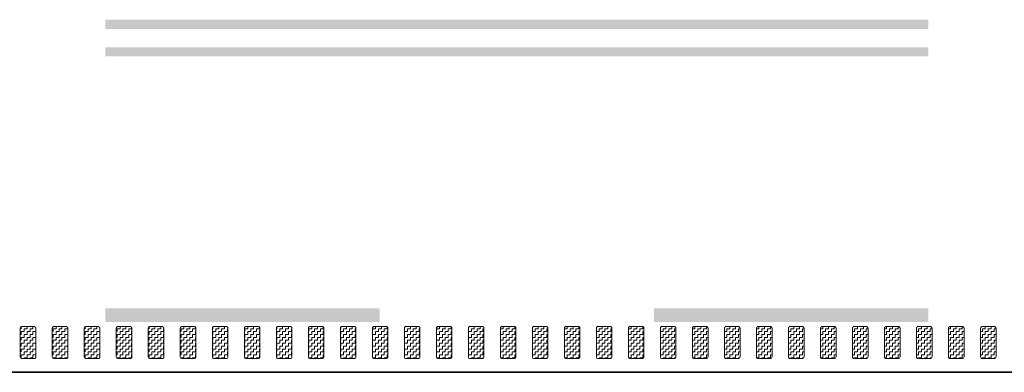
# Model space of a CAD drawing. Header units: metres. Extents: x -699 to 2316, y -1199 to 781.
# Tile 537 of 593: x 1157 to 1168, y -262 to -258. Entities that reach past the tile are written whole.
import ezdxf

# ---------------------------------------------------------------- set-up
doc = ezdxf.new("R2010")
doc.units = ezdxf.units.M
doc.linetypes.add('VW-3-3_STREEP', pattern=[6, 3, -3])
doc.linetypes.add('VW-9-3_STREEP', pattern=[12, 9, -3])
for name, color, linetype, lineweight in [('N-WA-VW-MARKERING_DYNAMISCH-G', 7, 'Continuous', 35), ('N-WE-VH-KANTVERHARDING-G', 210, 'Continuous', 35), ('N-WE-VW-MARKERING_LANGS_STREEP_33-G', 7, 'VW-3-3_STREEP', 13), ('N-WE-VW-MARKERING_LANGS_STREEP_93-G', 7, 'VW-9-3_STREEP', 13)]:
    doc.layers.add(name, color=color, linetype=linetype, lineweight=lineweight)
pattern_1 = [(180, (362.03036, 0), (-0.03175, -0.03175), [0.03175, -0.03175]), (270, (361.99861, 0), (0.03175, -0.03175), [0.03175, -0.03175])]

msp = doc.modelspace()

# ---------------------------------------------------------------- hatches: boundary and pattern name
at = {"layer": 'N-WA-VW-MARKERING_DYNAMISCH-G', "lineweight": 9}
h = msp.add_hatch(dxfattribs=at)
h.set_pattern_fill('ZIGZAG', color=8, scale=0.01, angle=180, style=0)
h.set_pattern_definition(pattern_1)
edge = h.paths.add_edge_path()
edge.add_line((1156.9321, -261.5327), (1157.0621, -261.5327))
edge.add_arc((1157.0621, -261.5527), 0.02, 0, 90, ccw=False)
edge.add_line((1157.0821, -261.5527), (1157.0821, -261.8627))
edge.add_arc((1157.0621, -261.8627), 0.02, 270, 360, ccw=False)
edge.add_line((1157.0621, -261.8827), (1156.9321, -261.8827))
edge.add_arc((1156.9321, -261.8627), 0.02, 180, 270, ccw=False)
edge.add_line((1156.9121, -261.8627), (1156.9121, -261.5527))
edge.add_arc((1156.9321, -261.5527), 0.02, 90, 180, ccw=False)
h = msp.add_hatch(dxfattribs=at)
h.set_pattern_fill('ZIGZAG', color=8, scale=0.01, angle=180, style=0)
h.set_pattern_definition(pattern_1)
edge = h.paths.add_edge_path()
edge.add_line((1157.2821, -261.5327), (1157.4121, -261.5327))
edge.add_arc((1157.4121, -261.5527), 0.02, 0, 90, ccw=False)
edge.add_line((1157.4321, -261.5527), (1157.4321, -261.8627))
edge.add_arc((1157.4121, -261.8627), 0.02, 270, 360, ccw=False)
edge.add_line((1157.4121, -261.8827), (1157.2821, -261.8827))
edge.add_arc((1157.2821, -261.8627), 0.02, 180, 270, ccw=False)
edge.add_line((1157.2621, -261.8627), (1157.2621, -261.5527))
edge.add_arc((1157.2821, -261.5527), 0.02, 90, 180, ccw=False)
h = msp.add_hatch(dxfattribs=at)
h.set_pattern_fill('ZIGZAG', color=8, scale=0.01, angle=180, style=0)
h.set_pattern_definition(pattern_1)
edge = h.paths.add_edge_path()
edge.add_line((1157.6321, -261.5327), (1157.7621, -261.5327))
edge.add_arc((1157.7621, -261.5527), 0.02, 0, 90, ccw=False)
edge.add_line((1157.7821, -261.5527), (1157.7821, -261.8627))
edge.add_arc((1157.7621, -261.8627), 0.02, 270, 360, ccw=False)
edge.add_line((1157.7621, -261.8827), (1157.6321, -261.8827))
edge.add_arc((1157.6321, -261.8627), 0.02, 180, 270, ccw=False)
edge.add_line((1157.6121, -261.8627), (1157.6121, -261.5527))
edge.add_arc((1157.6321, -261.5527), 0.02, 90, 180, ccw=False)
h = msp.add_hatch(dxfattribs=at)
h.set_pattern_fill('ZIGZAG', color=8, scale=0.01, angle=180, style=0)
h.set_pattern_definition(pattern_1)
edge = h.paths.add_edge_path()
edge.add_line((1157.9821, -261.5327), (1158.1121, -261.5327))
edge.add_arc((1158.1121, -261.5527), 0.02, 0, 90, ccw=False)
edge.add_line((1158.1321, -261.5527), (1158.1321, -261.8627))
edge.add_arc((1158.1121, -261.8627), 0.02, 270, 360, ccw=False)
edge.add_line((1158.1121, -261.8827), (1157.9821, -261.8827))
edge.add_arc((1157.9821, -261.8627), 0.02, 180, 270, ccw=False)
edge.add_line((1157.9621, -261.8627), (1157.9621, -261.5527))
edge.add_arc((1157.9821, -261.5527), 0.02, 90, 180, ccw=False)
h = msp.add_hatch(dxfattribs=at)
h.set_pattern_fill('ZIGZAG', color=8, scale=0.01, angle=180, style=0)
h.set_pattern_definition(pattern_1)
edge = h.paths.add_edge_path()
edge.add_line((1158.3321, -261.5327), (1158.4621, -261.5327))
edge.add_arc((1158.4621, -261.5527), 0.02, 0, 90, ccw=False)
edge.add_line((1158.4821, -261.5527), (1158.4821, -261.8627))
edge.add_arc((1158.4621, -261.8627), 0.02, 270, 360, ccw=False)
edge.add_line((1158.4621, -261.8827), (1158.3321, -261.8827))
edge.add_arc((1158.3321, -261.8627), 0.02, 180, 270, ccw=False)
edge.add_line((1158.3121, -261.8627), (1158.3121, -261.5527))
edge.add_arc((1158.3321, -261.5527), 0.02, 90, 180, ccw=False)
h = msp.add_hatch(dxfattribs=at)
h.set_pattern_fill('ZIGZAG', color=8, scale=0.01, angle=180, style=0)
h.set_pattern_definition(pattern_1)
edge = h.paths.add_edge_path()
edge.add_line((1158.6821, -261.5327), (1158.8121, -261.5327))
edge.add_arc((1158.8121, -261.5527), 0.02, 0, 90, ccw=False)
edge.add_line((1158.8321, -261.5527), (1158.8321, -261.8627))
edge.add_arc((1158.8121, -261.8627), 0.02, 270, 360, ccw=False)
edge.add_line((1158.8121, -261.8827), (1158.6821, -261.8827))
edge.add_arc((1158.6821, -261.8627), 0.02, 180, 270, ccw=False)
edge.add_line((1158.6621, -261.8627), (1158.6621, -261.5527))
edge.add_arc((1158.6821, -261.5527), 0.02, 90, 180, ccw=False)
h = msp.add_hatch(dxfattribs=at)
h.set_pattern_fill('ZIGZAG', color=8, scale=0.01, angle=180, style=0)
h.set_pattern_definition(pattern_1)
edge = h.paths.add_edge_path()
edge.add_line((1159.0321, -261.5327), (1159.1621, -261.5327))
edge.add_arc((1159.1621, -261.5527), 0.02, 0, 90, ccw=False)
edge.add_line((1159.1821, -261.5527), (1159.1821, -261.8627))
edge.add_arc((1159.1621, -261.8627), 0.02, 270, 360, ccw=False)
edge.add_line((1159.1621, -261.8827), (1159.0321, -261.8827))
edge.add_arc((1159.0321, -261.8627), 0.02, 180, 270, ccw=False)
edge.add_line((1159.0121, -261.8627), (1159.0121, -261.5527))
edge.add_arc((1159.0321, -261.5527), 0.02, 90, 180, ccw=False)
h = msp.add_hatch(dxfattribs=at)
h.set_pattern_fill('ZIGZAG', color=8, scale=0.01, angle=180, style=0)
h.set_pattern_definition(pattern_1)
edge = h.paths.add_edge_path()
edge.add_line((1159.3821, -261.5327), (1159.5121, -261.5327))
edge.add_arc((1159.5121, -261.5527), 0.02, 0, 90, ccw=False)
edge.add_line((1159.5321, -261.5527), (1159.5321, -261.8627))
edge.add_arc((1159.5121, -261.8627), 0.02, 270, 360, ccw=False)
edge.add_line((1159.5121, -261.8827), (1159.3821, -261.8827))
edge.add_arc((1159.3821, -261.8627), 0.02, 180, 270, ccw=False)
edge.add_line((1159.3621, -261.8627), (1159.3621, -261.5527))
edge.add_arc((1159.3821, -261.5527), 0.02, 90, 180, ccw=False)
h = msp.add_hatch(dxfattribs=at)
h.set_pattern_fill('ZIGZAG', color=8, scale=0.01, angle=180, style=0)
h.set_pattern_definition(pattern_1)
edge = h.paths.add_edge_path()
edge.add_line((1159.7321, -261.5327), (1159.8621, -261.5327))
edge.add_arc((1159.8621, -261.5527), 0.02, 0, 90, ccw=False)
edge.add_line((1159.8821, -261.5527), (1159.8821, -261.8627))
edge.add_arc((1159.8621, -261.8627), 0.02, 270, 360, ccw=False)
edge.add_line((1159.8621, -261.8827), (1159.7321, -261.8827))
edge.add_arc((1159.7321, -261.8627), 0.02, 180, 270, ccw=False)
edge.add_line((1159.7121, -261.8627), (1159.7121, -261.5527))
edge.add_arc((1159.7321, -261.5527), 0.02, 90, 180, ccw=False)
h = msp.add_hatch(dxfattribs=at)
h.set_pattern_fill('ZIGZAG', color=8, scale=0.01, angle=180, style=0)
h.set_pattern_definition(pattern_1)
edge = h.paths.add_edge_path()
edge.add_line((1160.0821, -261.5327), (1160.2121, -261.5327))
edge.add_arc((1160.2121, -261.5527), 0.02, 0, 90, ccw=False)
edge.add_line((1160.2321, -261.5527), (1160.2321, -261.8627))
edge.add_arc((1160.2121, -261.8627), 0.02, 270, 360, ccw=False)
edge.add_line((1160.2121, -261.8827), (1160.0821, -261.8827))
edge.add_arc((1160.0821, -261.8627), 0.02, 180, 270, ccw=False)
edge.add_line((1160.0621, -261.8627), (1160.0621, -261.5527))
edge.add_arc((1160.0821, -261.5527), 0.02, 90, 180, ccw=False)
h = msp.add_hatch(dxfattribs=at)
h.set_pattern_fill('ZIGZAG', color=8, scale=0.01, angle=180, style=0)
h.set_pattern_definition(pattern_1)
edge = h.paths.add_edge_path()
edge.add_line((1160.4321, -261.5327), (1160.5621, -261.5327))
edge.add_arc((1160.5621, -261.5527), 0.02, 0, 90, ccw=False)
edge.add_line((1160.5821, -261.5527), (1160.5821, -261.8627))
edge.add_arc((1160.5621, -261.8627), 0.02, 270, 360, ccw=False)
edge.add_line((1160.5621, -261.8827), (1160.4321, -261.8827))
edge.add_arc((1160.4321, -261.8627), 0.02, 180, 270, ccw=False)
edge.add_line((1160.4121, -261.8627), (1160.4121, -261.5527))
edge.add_arc((1160.4321, -261.5527), 0.02, 90, 180, ccw=False)
h = msp.add_hatch(dxfattribs=at)
h.set_pattern_fill('ZIGZAG', color=8, scale=0.01, angle=180, style=0)
h.set_pattern_definition(pattern_1)
edge = h.paths.add_edge_path()
edge.add_line((1160.7821, -261.5327), (1160.9121, -261.5327))
edge.add_arc((1160.9121, -261.5527), 0.02, 0, 90, ccw=False)
edge.add_line((1160.9321, -261.5527), (1160.9321, -261.8627))
edge.add_arc((1160.9121, -261.8627), 0.02, 270, 360, ccw=False)
edge.add_line((1160.9121, -261.8827), (1160.7821, -261.8827))
edge.add_arc((1160.7821, -261.8627), 0.02, 180, 270, ccw=False)
edge.add_line((1160.7621, -261.8627), (1160.7621, -261.5527))
edge.add_arc((1160.7821, -261.5527), 0.02, 90, 180, ccw=False)
h = msp.add_hatch(dxfattribs=at)
h.set_pattern_fill('ZIGZAG', color=8, scale=0.01, angle=180, style=0)
h.set_pattern_definition(pattern_1)
edge = h.paths.add_edge_path()
edge.add_line((1161.1321, -261.5327), (1161.2621, -261.5327))
edge.add_arc((1161.2621, -261.5527), 0.02, 0, 90, ccw=False)
edge.add_line((1161.2821, -261.5527), (1161.2821, -261.8627))
edge.add_arc((1161.2621, -261.8627), 0.02, 270, 360, ccw=False)
edge.add_line((1161.2621, -261.8827), (1161.1321, -261.8827))
edge.add_arc((1161.1321, -261.8627), 0.02, 180, 270, ccw=False)
edge.add_line((1161.1121, -261.8627), (1161.1121, -261.5527))
edge.add_arc((1161.1321, -261.5527), 0.02, 90, 180, ccw=False)
h = msp.add_hatch(dxfattribs=at)
h.set_pattern_fill('ZIGZAG', color=8, scale=0.01, angle=180, style=0)
h.set_pattern_definition(pattern_1)
edge = h.paths.add_edge_path()
edge.add_line((1161.4821, -261.5327), (1161.6121, -261.5327))
edge.add_arc((1161.6121, -261.5527), 0.02, 0, 90, ccw=False)
edge.add_line((1161.6321, -261.5527), (1161.6321, -261.8627))
edge.add_arc((1161.6121, -261.8627), 0.02, 270, 360, ccw=False)
edge.add_line((1161.6121, -261.8827), (1161.4821, -261.8827))
edge.add_arc((1161.4821, -261.8627), 0.02, 180, 270, ccw=False)
edge.add_line((1161.4621, -261.8627), (1161.4621, -261.5527))
edge.add_arc((1161.4821, -261.5527), 0.02, 90, 180, ccw=False)
h = msp.add_hatch(dxfattribs=at)
h.set_pattern_fill('ZIGZAG', color=8, scale=0.01, angle=180, style=0)
h.set_pattern_definition(pattern_1)
edge = h.paths.add_edge_path()
edge.add_line((1161.8321, -261.5327), (1161.9621, -261.5327))
edge.add_arc((1161.9621, -261.5527), 0.02, 0, 90, ccw=False)
edge.add_line((1161.9821, -261.5527), (1161.9821, -261.8627))
edge.add_arc((1161.9621, -261.8627), 0.02, 270, 360, ccw=False)
edge.add_line((1161.9621, -261.8827), (1161.8321, -261.8827))
edge.add_arc((1161.8321, -261.8627), 0.02, 180, 270, ccw=False)
edge.add_line((1161.8121, -261.8627), (1161.8121, -261.5527))
edge.add_arc((1161.8321, -261.5527), 0.02, 90, 180, ccw=False)
h = msp.add_hatch(dxfattribs=at)
h.set_pattern_fill('ZIGZAG', color=8, scale=0.01, angle=180, style=0)
h.set_pattern_definition(pattern_1)
edge = h.paths.add_edge_path()
edge.add_line((1162.1821, -261.5327), (1162.3121, -261.5327))
edge.add_arc((1162.3121, -261.5527), 0.02, 0, 90, ccw=False)
edge.add_line((1162.3321, -261.5527), (1162.3321, -261.8627))
edge.add_arc((1162.3121, -261.8627), 0.02, 270, 360, ccw=False)
edge.add_line((1162.3121, -261.8827), (1162.1821, -261.8827))
edge.add_arc((1162.1821, -261.8627), 0.02, 180, 270, ccw=False)
edge.add_line((1162.1621, -261.8627), (1162.1621, -261.5527))
edge.add_arc((1162.1821, -261.5527), 0.02, 90, 180, ccw=False)
h = msp.add_hatch(dxfattribs=at)
h.set_pattern_fill('ZIGZAG', color=8, scale=0.01, angle=180, style=0)
h.set_pattern_definition(pattern_1)
edge = h.paths.add_edge_path()
edge.add_line((1162.5321, -261.5327), (1162.6621, -261.5327))
edge.add_arc((1162.6621, -261.5527), 0.02, 0, 90, ccw=False)
edge.add_line((1162.6821, -261.5527), (1162.6821, -261.8627))
edge.add_arc((1162.6621, -261.8627), 0.02, 270, 360, ccw=False)
edge.add_line((1162.6621, -261.8827), (1162.5321, -261.8827))
edge.add_arc((1162.5321, -261.8627), 0.02, 180, 270, ccw=False)
edge.add_line((1162.5121, -261.8627), (1162.5121, -261.5527))
edge.add_arc((1162.5321, -261.5527), 0.02, 90, 180, ccw=False)
h = msp.add_hatch(dxfattribs=at)
h.set_pattern_fill('ZIGZAG', color=8, scale=0.01, angle=180, style=0)
h.set_pattern_definition(pattern_1)
edge = h.paths.add_edge_path()
edge.add_line((1162.8821, -261.5327), (1163.0121, -261.5327))
edge.add_arc((1163.0121, -261.5527), 0.02, 0, 90, ccw=False)
edge.add_line((1163.0321, -261.5527), (1163.0321, -261.8627))
edge.add_arc((1163.0121, -261.8627), 0.02, 270, 360, ccw=False)
edge.add_line((1163.0121, -261.8827), (1162.8821, -261.8827))
edge.add_arc((1162.8821, -261.8627), 0.02, 180, 270, ccw=False)
edge.add_line((1162.8621, -261.8627), (1162.8621, -261.5527))
edge.add_arc((1162.8821, -261.5527), 0.02, 90, 180, ccw=False)
h = msp.add_hatch(dxfattribs=at)
h.set_pattern_fill('ZIGZAG', color=8, scale=0.01, angle=180, style=0)
h.set_pattern_definition(pattern_1)
edge = h.paths.add_edge_path()
edge.add_line((1163.2321, -261.5327), (1163.3621, -261.5327))
edge.add_arc((1163.3621, -261.5527), 0.02, 0, 90, ccw=False)
edge.add_line((1163.3821, -261.5527), (1163.3821, -261.8627))
edge.add_arc((1163.3621, -261.8627), 0.02, 270, 360, ccw=False)
edge.add_line((1163.3621, -261.8827), (1163.2321, -261.8827))
edge.add_arc((1163.2321, -261.8627), 0.02, 180, 270, ccw=False)
edge.add_line((1163.2121, -261.8627), (1163.2121, -261.5527))
edge.add_arc((1163.2321, -261.5527), 0.02, 90, 180, ccw=False)
h = msp.add_hatch(dxfattribs=at)
h.set_pattern_fill('ZIGZAG', color=8, scale=0.01, angle=180, style=0)
h.set_pattern_definition(pattern_1)
edge = h.paths.add_edge_path()
edge.add_line((1163.5821, -261.5327), (1163.7121, -261.5327))
edge.add_arc((1163.7121, -261.5527), 0.02, 0, 90, ccw=False)
edge.add_line((1163.7321, -261.5527), (1163.7321, -261.8627))
edge.add_arc((1163.7121, -261.8627), 0.02, 270, 360, ccw=False)
edge.add_line((1163.7121, -261.8827), (1163.5821, -261.8827))
edge.add_arc((1163.5821, -261.8627), 0.02, 180, 270, ccw=False)
edge.add_line((1163.5621, -261.8627), (1163.5621, -261.5527))
edge.add_arc((1163.5821, -261.5527), 0.02, 90, 180, ccw=False)
h = msp.add_hatch(dxfattribs=at)
h.set_pattern_fill('ZIGZAG', color=8, scale=0.01, angle=180, style=0)
h.set_pattern_definition(pattern_1)
edge = h.paths.add_edge_path()
edge.add_line((1163.9321, -261.5327), (1164.0621, -261.5327))
edge.add_arc((1164.0621, -261.5527), 0.02, 0, 90, ccw=False)
edge.add_line((1164.0821, -261.5527), (1164.0821, -261.8627))
edge.add_arc((1164.0621, -261.8627), 0.02, 270, 360, ccw=False)
edge.add_line((1164.0621, -261.8827), (1163.9321, -261.8827))
edge.add_arc((1163.9321, -261.8627), 0.02, 180, 270, ccw=False)
edge.add_line((1163.9121, -261.8627), (1163.9121, -261.5527))
edge.add_arc((1163.9321, -261.5527), 0.02, 90, 180, ccw=False)
h = msp.add_hatch(dxfattribs=at)
h.set_pattern_fill('ZIGZAG', color=8, scale=0.01, angle=180, style=0)
h.set_pattern_definition(pattern_1)
edge = h.paths.add_edge_path()
edge.add_line((1164.2821, -261.5327), (1164.4121, -261.5327))
edge.add_arc((1164.4121, -261.5527), 0.02, 0, 90, ccw=False)
edge.add_line((1164.4321, -261.5527), (1164.4321, -261.8627))
edge.add_arc((1164.4121, -261.8627), 0.02, 270, 360, ccw=False)
edge.add_line((1164.4121, -261.8827), (1164.2821, -261.8827))
edge.add_arc((1164.2821, -261.8627), 0.02, 180, 270, ccw=False)
edge.add_line((1164.2621, -261.8627), (1164.2621, -261.5527))
edge.add_arc((1164.2821, -261.5527), 0.02, 90, 180, ccw=False)
h = msp.add_hatch(dxfattribs=at)
h.set_pattern_fill('ZIGZAG', color=8, scale=0.01, angle=180, style=0)
h.set_pattern_definition(pattern_1)
edge = h.paths.add_edge_path()
edge.add_line((1164.6321, -261.5327), (1164.7621, -261.5327))
edge.add_arc((1164.7621, -261.5527), 0.02, 0, 90, ccw=False)
edge.add_line((1164.7821, -261.5527), (1164.7821, -261.8627))
edge.add_arc((1164.7621, -261.8627), 0.02, 270, 360, ccw=False)
edge.add_line((1164.7621, -261.8827), (1164.6321, -261.8827))
edge.add_arc((1164.6321, -261.8627), 0.02, 180, 270, ccw=False)
edge.add_line((1164.6121, -261.8627), (1164.6121, -261.5527))
edge.add_arc((1164.6321, -261.5527), 0.02, 90, 180, ccw=False)
h = msp.add_hatch(dxfattribs=at)
h.set_pattern_fill('ZIGZAG', color=8, scale=0.01, angle=180, style=0)
h.set_pattern_definition(pattern_1)
edge = h.paths.add_edge_path()
edge.add_line((1164.9821, -261.5327), (1165.1121, -261.5327))
edge.add_arc((1165.1121, -261.5527), 0.02, 0, 90, ccw=False)
edge.add_line((1165.1321, -261.5527), (1165.1321, -261.8627))
edge.add_arc((1165.1121, -261.8627), 0.02, 270, 360, ccw=False)
edge.add_line((1165.1121, -261.8827), (1164.9821, -261.8827))
edge.add_arc((1164.9821, -261.8627), 0.02, 180, 270, ccw=False)
edge.add_line((1164.9621, -261.8627), (1164.9621, -261.5527))
edge.add_arc((1164.9821, -261.5527), 0.02, 90, 180, ccw=False)
h = msp.add_hatch(dxfattribs=at)
h.set_pattern_fill('ZIGZAG', color=8, scale=0.01, angle=180, style=0)
h.set_pattern_definition(pattern_1)
edge = h.paths.add_edge_path()
edge.add_line((1165.3321, -261.5327), (1165.4621, -261.5327))
edge.add_arc((1165.4621, -261.5527), 0.02, 0, 90, ccw=False)
edge.add_line((1165.4821, -261.5527), (1165.4821, -261.8627))
edge.add_arc((1165.4621, -261.8627), 0.02, 270, 360, ccw=False)
edge.add_line((1165.4621, -261.8827), (1165.3321, -261.8827))
edge.add_arc((1165.3321, -261.8627), 0.02, 180, 270, ccw=False)
edge.add_line((1165.3121, -261.8627), (1165.3121, -261.5527))
edge.add_arc((1165.3321, -261.5527), 0.02, 90, 180, ccw=False)
h = msp.add_hatch(dxfattribs=at)
h.set_pattern_fill('ZIGZAG', color=8, scale=0.01, angle=180, style=0)
h.set_pattern_definition(pattern_1)
edge = h.paths.add_edge_path()
edge.add_line((1165.6821, -261.5327), (1165.8121, -261.5327))
edge.add_arc((1165.8121, -261.5527), 0.02, 0, 90, ccw=False)
edge.add_line((1165.8321, -261.5527), (1165.8321, -261.8627))
edge.add_arc((1165.8121, -261.8627), 0.02, 270, 360, ccw=False)
edge.add_line((1165.8121, -261.8827), (1165.6821, -261.8827))
edge.add_arc((1165.6821, -261.8627), 0.02, 180, 270, ccw=False)
edge.add_line((1165.6621, -261.8627), (1165.6621, -261.5527))
edge.add_arc((1165.6821, -261.5527), 0.02, 90, 180, ccw=False)
h = msp.add_hatch(dxfattribs=at)
h.set_pattern_fill('ZIGZAG', color=8, scale=0.01, angle=180, style=0)
h.set_pattern_definition(pattern_1)
edge = h.paths.add_edge_path()
edge.add_line((1166.0321, -261.5327), (1166.1621, -261.5327))
edge.add_arc((1166.1621, -261.5527), 0.02, 0, 90, ccw=False)
edge.add_line((1166.1821, -261.5527), (1166.1821, -261.8627))
edge.add_arc((1166.1621, -261.8627), 0.02, 270, 360, ccw=False)
edge.add_line((1166.1621, -261.8827), (1166.0321, -261.8827))
edge.add_arc((1166.0321, -261.8627), 0.02, 180, 270, ccw=False)
edge.add_line((1166.0121, -261.8627), (1166.0121, -261.5527))
edge.add_arc((1166.0321, -261.5527), 0.02, 90, 180, ccw=False)
h = msp.add_hatch(dxfattribs=at)
h.set_pattern_fill('ZIGZAG', color=8, scale=0.01, angle=180, style=0)
h.set_pattern_definition(pattern_1)
edge = h.paths.add_edge_path()
edge.add_line((1166.3821, -261.5327), (1166.5121, -261.5327))
edge.add_arc((1166.5121, -261.5527), 0.02, 0, 90, ccw=False)
edge.add_line((1166.5321, -261.5527), (1166.5321, -261.8627))
edge.add_arc((1166.5121, -261.8627), 0.02, 270, 360, ccw=False)
edge.add_line((1166.5121, -261.8827), (1166.3821, -261.8827))
edge.add_arc((1166.3821, -261.8627), 0.02, 180, 270, ccw=False)
edge.add_line((1166.3621, -261.8627), (1166.3621, -261.5527))
edge.add_arc((1166.3821, -261.5527), 0.02, 90, 180, ccw=False)
h = msp.add_hatch(dxfattribs=at)
h.set_pattern_fill('ZIGZAG', color=8, scale=0.01, angle=180, style=0)
h.set_pattern_definition(pattern_1)
edge = h.paths.add_edge_path()
edge.add_line((1166.7321, -261.5327), (1166.8621, -261.5327))
edge.add_arc((1166.8621, -261.5527), 0.02, 0, 90, ccw=False)
edge.add_line((1166.8821, -261.5527), (1166.8821, -261.8627))
edge.add_arc((1166.8621, -261.8627), 0.02, 270, 360, ccw=False)
edge.add_line((1166.8621, -261.8827), (1166.7321, -261.8827))
edge.add_arc((1166.7321, -261.8627), 0.02, 180, 270, ccw=False)
edge.add_line((1166.7121, -261.8627), (1166.7121, -261.5527))
edge.add_arc((1166.7321, -261.5527), 0.02, 90, 180, ccw=False)
h = msp.add_hatch(dxfattribs=at)
h.set_pattern_fill('ZIGZAG', color=8, scale=0.01, angle=180, style=0)
h.set_pattern_definition(pattern_1)
edge = h.paths.add_edge_path()
edge.add_line((1167.0821, -261.5327), (1167.2121, -261.5327))
edge.add_arc((1167.2121, -261.5527), 0.02, 0, 90, ccw=False)
edge.add_line((1167.2321, -261.5527), (1167.2321, -261.8627))
edge.add_arc((1167.2121, -261.8627), 0.02, 270, 360, ccw=False)
edge.add_line((1167.2121, -261.8827), (1167.0821, -261.8827))
edge.add_arc((1167.0821, -261.8627), 0.02, 180, 270, ccw=False)
edge.add_line((1167.0621, -261.8627), (1167.0621, -261.5527))
edge.add_arc((1167.0821, -261.5527), 0.02, 90, 180, ccw=False)
h = msp.add_hatch(dxfattribs=at)
h.set_pattern_fill('ZIGZAG', color=8, scale=0.01, angle=180, style=0)
h.set_pattern_definition(pattern_1)
edge = h.paths.add_edge_path()
edge.add_line((1167.4321, -261.5327), (1167.5621, -261.5327))
edge.add_arc((1167.5621, -261.5527), 0.02, 0, 90, ccw=False)
edge.add_line((1167.5821, -261.5527), (1167.5821, -261.8627))
edge.add_arc((1167.5621, -261.8627), 0.02, 270, 360, ccw=False)
edge.add_line((1167.5621, -261.8827), (1167.4321, -261.8827))
edge.add_arc((1167.4321, -261.8627), 0.02, 180, 270, ccw=False)
edge.add_line((1167.4121, -261.8627), (1167.4121, -261.5527))
edge.add_arc((1167.4321, -261.5527), 0.02, 90, 180, ccw=False)

# ---------------------------------------------------------------- linework, layer by layer
at = {"layer": 'N-WA-VW-MARKERING_DYNAMISCH-G', "color": 8, "lineweight": 9}
for points in [[(1156.9321, -261.5327), (1157.0621, -261.5327, -0.4142136), (1157.0821, -261.5527), (1157.0821, -261.8627, -0.4142136), (1157.0621, -261.8827), (1156.9321, -261.8827, -0.4142136), (1156.9121, -261.8627), (1156.9121, -261.5527, -0.4142136)], [(1157.2821, -261.5327), (1157.4121, -261.5327, -0.4142136), (1157.4321, -261.5527), (1157.4321, -261.8627, -0.4142136), (1157.4121, -261.8827), (1157.2821, -261.8827, -0.4142136), (1157.2621, -261.8627), (1157.2621, -261.5527, -0.4142136)], [(1157.6321, -261.5327), (1157.7621, -261.5327, -0.4142136), (1157.7821, -261.5527), (1157.7821, -261.8627, -0.4142136), (1157.7621, -261.8827), (1157.6321, -261.8827, -0.4142136), (1157.6121, -261.8627), (1157.6121, -261.5527, -0.4142136)], [(1157.9821, -261.5327), (1158.1121, -261.5327, -0.4142136), (1158.1321, -261.5527), (1158.1321, -261.8627, -0.4142136), (1158.1121, -261.8827), (1157.9821, -261.8827, -0.4142136), (1157.9621, -261.8627), (1157.9621, -261.5527, -0.4142136)], [(1158.3321, -261.5327), (1158.4621, -261.5327, -0.4142136), (1158.4821, -261.5527), (1158.4821, -261.8627, -0.4142136), (1158.4621, -261.8827), (1158.3321, -261.8827, -0.4142136), (1158.3121, -261.8627), (1158.3121, -261.5527, -0.4142136)], [(1158.6821, -261.5327), (1158.8121, -261.5327, -0.4142136), (1158.8321, -261.5527), (1158.8321, -261.8627, -0.4142136), (1158.8121, -261.8827), (1158.6821, -261.8827, -0.4142136), (1158.6621, -261.8627), (1158.6621, -261.5527, -0.4142136)], [(1159.0321, -261.5327), (1159.1621, -261.5327, -0.4142136), (1159.1821, -261.5527), (1159.1821, -261.8627, -0.4142136), (1159.1621, -261.8827), (1159.0321, -261.8827, -0.4142136), (1159.0121, -261.8627), (1159.0121, -261.5527, -0.4142136)], [(1159.3821, -261.5327), (1159.5121, -261.5327, -0.4142136), (1159.5321, -261.5527), (1159.5321, -261.8627, -0.4142136), (1159.5121, -261.8827), (1159.3821, -261.8827, -0.4142136), (1159.3621, -261.8627), (1159.3621, -261.5527, -0.4142136)], [(1159.7321, -261.5327), (1159.8621, -261.5327, -0.4142136), (1159.8821, -261.5527), (1159.8821, -261.8627, -0.4142136), (1159.8621, -261.8827), (1159.7321, -261.8827, -0.4142136), (1159.7121, -261.8627), (1159.7121, -261.5527, -0.4142136)], [(1160.0821, -261.5327), (1160.2121, -261.5327, -0.4142136), (1160.2321, -261.5527), (1160.2321, -261.8627, -0.4142136), (1160.2121, -261.8827), (1160.0821, -261.8827, -0.4142136), (1160.0621, -261.8627), (1160.0621, -261.5527, -0.4142136)], [(1160.4321, -261.5327), (1160.5621, -261.5327, -0.4142136), (1160.5821, -261.5527), (1160.5821, -261.8627, -0.4142136), (1160.5621, -261.8827), (1160.4321, -261.8827, -0.4142136), (1160.4121, -261.8627), (1160.4121, -261.5527, -0.4142136)], [(1160.7821, -261.5327), (1160.9121, -261.5327, -0.4142136), (1160.9321, -261.5527), (1160.9321, -261.8627, -0.4142136), (1160.9121, -261.8827), (1160.7821, -261.8827, -0.4142136), (1160.7621, -261.8627), (1160.7621, -261.5527, -0.4142136)], [(1161.1321, -261.5327), (1161.2621, -261.5327, -0.4142136), (1161.2821, -261.5527), (1161.2821, -261.8627, -0.4142136), (1161.2621, -261.8827), (1161.1321, -261.8827, -0.4142136), (1161.1121, -261.8627), (1161.1121, -261.5527, -0.4142136)], [(1161.4821, -261.5327), (1161.6121, -261.5327, -0.4142136), (1161.6321, -261.5527), (1161.6321, -261.8627, -0.4142136), (1161.6121, -261.8827), (1161.4821, -261.8827, -0.4142136), (1161.4621, -261.8627), (1161.4621, -261.5527, -0.4142136)], [(1161.8321, -261.5327), (1161.9621, -261.5327, -0.4142136), (1161.9821, -261.5527), (1161.9821, -261.8627, -0.4142136), (1161.9621, -261.8827), (1161.8321, -261.8827, -0.4142136), (1161.8121, -261.8627), (1161.8121, -261.5527, -0.4142136)], [(1162.1821, -261.5327), (1162.3121, -261.5327, -0.4142136), (1162.3321, -261.5527), (1162.3321, -261.8627, -0.4142136), (1162.3121, -261.8827), (1162.1821, -261.8827, -0.4142136), (1162.1621, -261.8627), (1162.1621, -261.5527, -0.4142136)], [(1162.5321, -261.5327), (1162.6621, -261.5327, -0.4142136), (1162.6821, -261.5527), (1162.6821, -261.8627, -0.4142136), (1162.6621, -261.8827), (1162.5321, -261.8827, -0.4142136), (1162.5121, -261.8627), (1162.5121, -261.5527, -0.4142136)], [(1162.8821, -261.5327), (1163.0121, -261.5327, -0.4142136), (1163.0321, -261.5527), (1163.0321, -261.8627, -0.4142136), (1163.0121, -261.8827), (1162.8821, -261.8827, -0.4142136), (1162.8621, -261.8627), (1162.8621, -261.5527, -0.4142136)], [(1163.2321, -261.5327), (1163.3621, -261.5327, -0.4142136), (1163.3821, -261.5527), (1163.3821, -261.8627, -0.4142136), (1163.3621, -261.8827), (1163.2321, -261.8827, -0.4142136), (1163.2121, -261.8627), (1163.2121, -261.5527, -0.4142136)], [(1163.5821, -261.5327), (1163.7121, -261.5327, -0.4142136), (1163.7321, -261.5527), (1163.7321, -261.8627, -0.4142136), (1163.7121, -261.8827), (1163.5821, -261.8827, -0.4142136), (1163.5621, -261.8627), (1163.5621, -261.5527, -0.4142136)], [(1163.9321, -261.5327), (1164.0621, -261.5327, -0.4142136), (1164.0821, -261.5527), (1164.0821, -261.8627, -0.4142136), (1164.0621, -261.8827), (1163.9321, -261.8827, -0.4142136), (1163.9121, -261.8627), (1163.9121, -261.5527, -0.4142136)], [(1164.2821, -261.5327), (1164.4121, -261.5327, -0.4142136), (1164.4321, -261.5527), (1164.4321, -261.8627, -0.4142136), (1164.4121, -261.8827), (1164.2821, -261.8827, -0.4142136), (1164.2621, -261.8627), (1164.2621, -261.5527, -0.4142136)], [(1164.6321, -261.5327), (1164.7621, -261.5327, -0.4142136), (1164.7821, -261.5527), (1164.7821, -261.8627, -0.4142136), (1164.7621, -261.8827), (1164.6321, -261.8827, -0.4142136), (1164.6121, -261.8627), (1164.6121, -261.5527, -0.4142136)], [(1164.9821, -261.5327), (1165.1121, -261.5327, -0.4142136), (1165.1321, -261.5527), (1165.1321, -261.8627, -0.4142136), (1165.1121, -261.8827), (1164.9821, -261.8827, -0.4142136), (1164.9621, -261.8627), (1164.9621, -261.5527, -0.4142136)], [(1165.3321, -261.5327), (1165.4621, -261.5327, -0.4142136), (1165.4821, -261.5527), (1165.4821, -261.8627, -0.4142136), (1165.4621, -261.8827), (1165.3321, -261.8827, -0.4142136), (1165.3121, -261.8627), (1165.3121, -261.5527, -0.4142136)], [(1165.6821, -261.5327), (1165.8121, -261.5327, -0.4142136), (1165.8321, -261.5527), (1165.8321, -261.8627, -0.4142136), (1165.8121, -261.8827), (1165.6821, -261.8827, -0.4142136), (1165.6621, -261.8627), (1165.6621, -261.5527, -0.4142136)], [(1166.0321, -261.5327), (1166.1621, -261.5327, -0.4142136), (1166.1821, -261.5527), (1166.1821, -261.8627, -0.4142136), (1166.1621, -261.8827), (1166.0321, -261.8827, -0.4142136), (1166.0121, -261.8627), (1166.0121, -261.5527, -0.4142136)], [(1166.3821, -261.5327), (1166.5121, -261.5327, -0.4142136), (1166.5321, -261.5527), (1166.5321, -261.8627, -0.4142136), (1166.5121, -261.8827), (1166.3821, -261.8827, -0.4142136), (1166.3621, -261.8627), (1166.3621, -261.5527, -0.4142136)], [(1166.7321, -261.5327), (1166.8621, -261.5327, -0.4142136), (1166.8821, -261.5527), (1166.8821, -261.8627, -0.4142136), (1166.8621, -261.8827), (1166.7321, -261.8827, -0.4142136), (1166.7121, -261.8627), (1166.7121, -261.5527, -0.4142136)], [(1167.0821, -261.5327), (1167.2121, -261.5327, -0.4142136), (1167.2321, -261.5527), (1167.2321, -261.8627, -0.4142136), (1167.2121, -261.8827), (1167.0821, -261.8827, -0.4142136), (1167.0621, -261.8627), (1167.0621, -261.5527, -0.4142136)], [(1167.4321, -261.5327), (1167.5621, -261.5327, -0.4142136), (1167.5821, -261.5527), (1167.5821, -261.8627, -0.4142136), (1167.5621, -261.8827), (1167.4321, -261.8827, -0.4142136), (1167.4121, -261.8627), (1167.4121, -261.5527, -0.4142136)]]:
    msp.add_lwpolyline(points, format="xyb", close=True, dxfattribs=at)
at = {"layer": 'N-WE-VH-KANTVERHARDING-G'}
msp.add_line((1120.0994, -262.0327), (1215.2624, -262.0327), dxfattribs=at)
at = {"layer": 'N-WE-VW-MARKERING_LANGS_STREEP_33-G', "color": 253, "linetype": 'Continuous'}
for points in [[(1157.842, -261.4827), (1160.842, -261.4827), (1157.842, -261.3327), (1160.842, -261.3327)], [(1163.842, -261.4827), (1166.842, -261.4827), (1163.842, -261.3327), (1166.842, -261.3327)]]:
    msp.add_solid(points, dxfattribs=at)
at = {"layer": 'N-WE-VW-MARKERING_LANGS_STREEP_93-G', "color": 253, "linetype": 'Continuous'}
for points in [[(1157.842, -258.1827), (1166.842, -258.1827), (1157.842, -258.2827), (1166.842, -258.2827)], [(1157.842, -258.5827), (1166.842, -258.5827), (1157.842, -258.4827), (1166.842, -258.4827)]]:
    msp.add_solid(points, dxfattribs=at)

doc.saveas('drawing.dxf')
